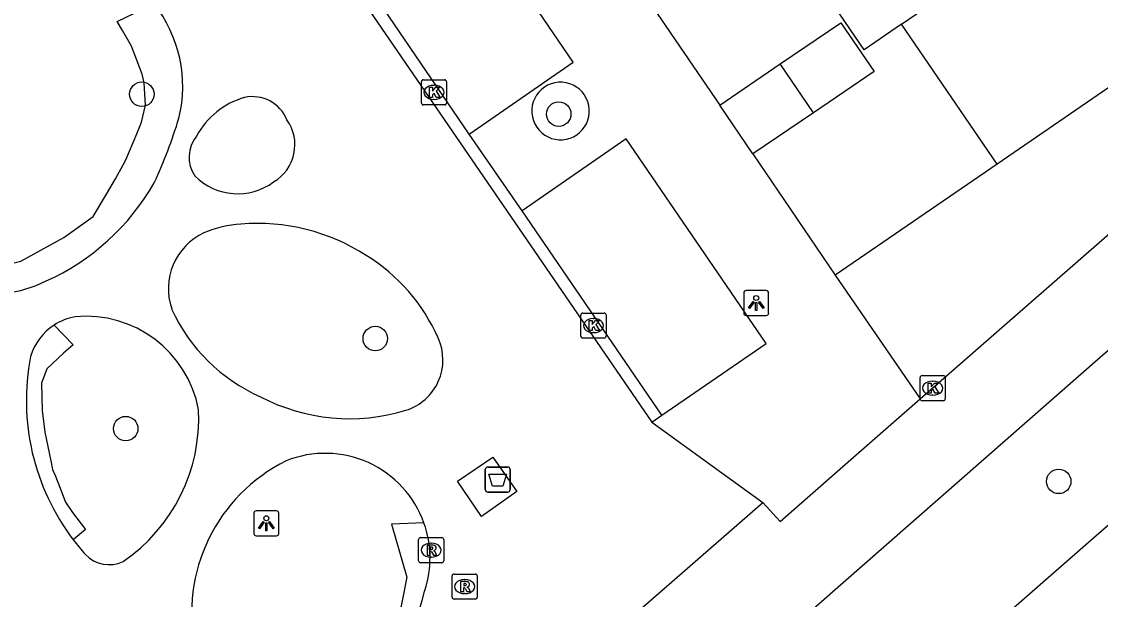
# Model space of a CAD drawing. Extents: x 155275 to 156263, y 382654 to 383635.
# Drawn here: x 156001.14 to 156044.22, y 383324.25 to 383347.32 of the extents above; entities that cross this region are included whole.
import ezdxf

# ---------------------------------------------------------------- set-up
doc = ezdxf.new("R2010")
doc.units = 0
for name, color, linetype in [('IMGEO_Afval_apart_plaats', 7, 'Continuous'), ('IMGEO_Boom', 7, 'Continuous'), ('IMGEO_Fietspad_gesloten', 7, 'Continuous'), ('IMGEO_Groenvoorziening', 7, 'Continuous'), ('IMGEO_Kolk', 7, 'Continuous'), ('IMGEO_Lichtpunt', 7, 'Continuous'), ('IMGEO_Pand', 7, 'Continuous'), ('IMGEO_Rijbaan_lokaal_gesloten', 7, 'Continuous'), ('IMGEO_Rioolput', 7, 'Continuous'), ('IMGEO_Voetpad_gesloten', 7, 'Continuous'), ('IMGEO_Voetpad_open', 7, 'Continuous')]:
    doc.layers.add(name, color=color, linetype=linetype)

msp = doc.modelspace()

# ---------------------------------------------------------------- linework, layer by layer
at = {"layer": 'IMGEO_Afval_apart_plaats'}
for p, q in [((156019.655, 383328.633), (156019.655, 383329.433)), ((156019.655, 383329.433), (156019.655, 383328.633)), ((156019.755, 383329.533), (156020.545, 383329.533)), ((156020.545, 383329.533), (156019.755, 383329.533)), ((156020.645, 383329.433), (156020.645, 383328.633)), ((156020.645, 383328.633), (156020.645, 383329.433)), ((156020.545, 383328.533), (156019.755, 383328.533)), ((156019.755, 383328.533), (156020.545, 383328.533))]:
    msp.add_line(p, q, dxfattribs=at)
msp.add_lwpolyline([(156019.798, 383329.247), (156020.502, 383329.247), (156020.353, 383328.777), (156019.947, 383328.777), (156019.798, 383329.247)], dxfattribs=at)
for centre, start, end in [((156019.755, 383329.433), 90, 180), ((156019.755, 383329.433), 90, 180), ((156020.545, 383329.433), 0, 90), ((156020.545, 383329.433), 360, 90), ((156019.755, 383328.633), 180, 270), ((156019.755, 383328.633), 180, 270), ((156020.545, 383328.633), 270, 0), ((156020.545, 383328.633), 270, 0)]:
    msp.add_arc(centre, 0.1, start, end, dxfattribs=at)
at = {"layer": 'IMGEO_Boom'}
for centre in [(156005.938, 383344.421), (156022.588, 383343.625), (156015.26, 383334.664), (156005.293, 383331.068), (156042.553, 383328.961)]:
    msp.add_circle(centre, 0.489, dxfattribs=at)
at = {"layer": 'IMGEO_Fietspad_gesloten'}
msp.add_lwpolyline([(156057.458, 383338.499), (156051.579, 383333.37), (155951.621, 383245.97), (155935.716, 383232.066)], dxfattribs=at)
at = {"layer": 'IMGEO_Groenvoorziening'}
for points in [[(155998.751, 383336.573), (155998.802, 383337.542), (155999.952, 383337.455), (156001.103, 383337.755), (156002.829, 383338.693), (156003.992, 383339.544), (156004.522, 383340.432), (156004.882, 383341.044), (156005.191, 383341.6), (156005.299, 383341.797), (156005.736, 383342.843), (156005.931, 383343.308), (156006.087, 383343.979), (156006.028, 383344.876), (156005.956, 383345.222), (156005.527, 383346.334), (156005.165, 383346.96), (156004.955, 383347.323), (156006.417, 383348.029)], [(156002.434, 383335.2), (156003.197, 383334.408), (156002.812, 383334.077), (156002.146, 383333.458), (156001.936, 383332.887), (156001.956, 383331.797), (156002.066, 383330.926), (156002.305, 383329.779), (156002.376, 383329.436), (156002.486, 383329.166), (156002.654, 383328.755), (156002.886, 383328.135), (156003.167, 383327.714), (156003.687, 383327.034), (156003.199, 383326.629)], [(156017.205, 383327.3), (156015.91, 383327.249), (156016.518, 383325.138), (156016.129, 383323.176), (156015.301, 383321.809), (156014.138, 383320.538), (156013.208, 383319.983), (156011.617, 383320.067), (156010.613, 383320.431), (156010.004, 383321.057), (156009.204, 383320.35)]]:
    msp.add_lwpolyline(points, dxfattribs=at)
at = {"layer": 'IMGEO_Kolk'}
for p, q in [((156017.105, 383344.069), (156017.105, 383344.921)), ((156017.18, 383344.995), (156018.032, 383344.995)), ((156017.593, 383344.775), (156017.618, 383344.775)), ((156018.106, 383344.921), (156018.106, 383344.069)), ((156018.032, 383343.995), (156017.18, 383343.995)), ((156017.616, 383344.215), (156017.591, 383344.215)), ((156023.55, 383335.681), (156024.402, 383335.681)), ((156023.475, 383334.755), (156023.475, 383335.607)), ((156023.963, 383335.461), (156023.988, 383335.461)), ((156024.476, 383335.607), (156024.476, 383334.755)), ((156023.986, 383334.901), (156023.961, 383334.901)), ((156024.402, 383334.681), (156023.55, 383334.681)), ((156037.021, 383332.257), (156037.021, 383333.109)), ((156037.096, 383333.183), (156037.948, 383333.183)), ((156038.022, 383333.109), (156038.022, 383332.257)), ((156037.509, 383332.963), (156037.534, 383332.963)), ((156037.532, 383332.403), (156037.507, 383332.403)), ((156037.948, 383332.183), (156037.096, 383332.183))]:
    msp.add_line(p, q, dxfattribs=at)
for points in [[(156017.105, 383344.069), (156017.105, 383344.921)], [(156017.18, 383344.995), (156018.032, 383344.995)], [(156018.106, 383344.921), (156018.106, 383344.069)], [(156017.426, 383344.695), (156017.549, 383344.695), (156017.549, 383344.544), (156017.679, 383344.695), (156017.843, 383344.695), (156017.697, 383344.544), (156017.85, 383344.295), (156017.698, 383344.295), (156017.613, 383344.459), (156017.549, 383344.392), (156017.549, 383344.295), (156017.426, 383344.295), (156017.426, 383344.695)], [(156018.032, 383343.995), (156017.18, 383343.995)], [(156023.55, 383335.681), (156024.402, 383335.681)], [(156023.475, 383334.755), (156023.475, 383335.607)], [(156023.796, 383335.381), (156023.919, 383335.381), (156023.919, 383335.23), (156024.049, 383335.381), (156024.213, 383335.381), (156024.067, 383335.23), (156024.22, 383334.981), (156024.068, 383334.981), (156023.983, 383335.145), (156023.919, 383335.078), (156023.919, 383334.981), (156023.796, 383334.981), (156023.796, 383335.381)], [(156024.476, 383335.607), (156024.476, 383334.755)], [(156024.402, 383334.681), (156023.55, 383334.681)], [(156037.021, 383332.257), (156037.021, 383333.109)], [(156037.096, 383333.183), (156037.948, 383333.183)], [(156038.022, 383333.109), (156038.022, 383332.257)], [(156037.342, 383332.883), (156037.465, 383332.883), (156037.465, 383332.732), (156037.595, 383332.883), (156037.759, 383332.883), (156037.613, 383332.732), (156037.766, 383332.483), (156037.614, 383332.483), (156037.529, 383332.647), (156037.465, 383332.58), (156037.465, 383332.483), (156037.342, 383332.483), (156037.342, 383332.883)], [(156037.948, 383332.183), (156037.096, 383332.183)]]:
    msp.add_lwpolyline(points, dxfattribs=at)
for centre, start, end in [((156017.182, 383344.919), 91.552, 178.448), ((156017.182, 383344.919), 91.552, 178.448), ((156018.03, 383344.919), 1.552, 88.448), ((156018.03, 383344.919), 1.552, 88.448), ((156017.182, 383344.071), 181.552, 268.448), ((156017.182, 383344.071), 181.552, 268.448), ((156018.03, 383344.071), 271.552, 358.448), ((156018.03, 383344.071), 271.552, 358.448), ((156023.552, 383335.605), 91.552, 178.448), ((156023.552, 383335.605), 91.552, 178.448), ((156024.4, 383335.605), 1.552, 88.448), ((156024.4, 383335.605), 1.552, 88.448), ((156023.552, 383334.757), 181.552, 268.448), ((156023.552, 383334.757), 181.552, 268.448), ((156024.4, 383334.757), 271.552, 358.448), ((156024.4, 383334.757), 271.552, 358.448), ((156037.098, 383333.107), 91.552, 178.448), ((156037.098, 383333.107), 91.552, 178.448), ((156037.946, 383333.107), 1.552, 88.448), ((156037.946, 383333.107), 1.552, 88.448), ((156037.098, 383332.259), 181.552, 268.448), ((156037.098, 383332.259), 181.552, 268.448), ((156037.946, 383332.259), 271.552, 358.448), ((156037.946, 383332.259), 271.552, 358.448)]:
    msp.add_arc(centre, 0.0765, start, end, dxfattribs=at)
for centre, major_axis, ratio, start_param, end_param in [((156017.592, 383344.495), (-0.387, 0.002), 0.722429, 4.712389, 7.853982), ((156017.617, 383344.495), (-0.39, 0.002), 0.717154, 1.570796, 4.712389), ((156023.962, 383335.181), (-0.387, 0.002), 0.722429, 4.712389, 7.853982), ((156023.987, 383335.181), (-0.39, 0.002), 0.717154, 1.570796, 4.712389), ((156037.508, 383332.683), (-0.387, 0.002), 0.722429, 4.712389, 7.853982), ((156037.533, 383332.683), (-0.39, 0.002), 0.717154, 1.570796, 4.712389)]:
    msp.add_ellipse(centre, major_axis=major_axis, ratio=ratio, start_param=start_param, end_param=end_param, dxfattribs=at)
at = {"layer": 'IMGEO_Lichtpunt'}
for p, q in [((156030.877, 383336.581), (156030.069, 383336.581)), ((156030.877, 383336.581), (156030.069, 383336.581)), ((156029.975, 383336.486), (156029.975, 383335.679)), ((156029.975, 383336.486), (156029.975, 383335.679)), ((156030.971, 383335.679), (156030.971, 383336.486)), ((156030.971, 383335.679), (156030.971, 383336.486)), ((156030.069, 383335.585), (156030.877, 383335.585)), ((156030.069, 383335.585), (156030.877, 383335.585)), ((156010.412, 383327.691), (156010.412, 383326.884)), ((156010.412, 383327.691), (156010.412, 383326.884)), ((156011.314, 383327.786), (156010.506, 383327.786)), ((156011.314, 383327.786), (156010.506, 383327.786)), ((156011.408, 383326.884), (156011.408, 383327.691)), ((156011.408, 383326.884), (156011.408, 383327.691)), ((156010.506, 383326.79), (156011.314, 383326.79)), ((156010.506, 383326.79), (156011.314, 383326.79))]:
    msp.add_line(p, q, dxfattribs=at)
for points in [[(156030.349, 383336.15), (156030.388, 383336.122), (156030.2, 383335.86), (156030.162, 383335.887), (156030.349, 383336.15)], [(156030.561, 383336.122), (156030.599, 383336.149), (156030.786, 383335.887), (156030.747, 383335.859), (156030.561, 383336.122)], [(156030.451, 383336.102), (156030.498, 383336.102), (156030.498, 383335.78), (156030.451, 383335.78), (156030.451, 383336.102)], [(156010.786, 383327.355), (156010.825, 383327.327), (156010.637, 383327.065), (156010.599, 383327.092), (156010.786, 383327.355)], [(156010.888, 383327.307), (156010.935, 383327.307), (156010.935, 383326.985), (156010.888, 383326.985), (156010.888, 383327.307)], [(156010.998, 383327.327), (156011.036, 383327.354), (156011.223, 383327.092), (156011.184, 383327.064), (156010.998, 383327.327)]]:
    msp.add_lwpolyline(points, dxfattribs=at)
for centre in [(156030.474, 383336.284), (156010.911, 383327.489)]:
    msp.add_circle(centre, 0.0994, dxfattribs=at)
for centre, start, end in [((156030.069, 383336.486), 90, 180), ((156030.069, 383336.486), 90, 180), ((156030.877, 383336.486), 0, 90), ((156030.877, 383336.486), 0, 90), ((156030.069, 383335.679), 180, 270), ((156030.069, 383335.679), 180, 270), ((156030.877, 383335.679), 270, 0), ((156030.877, 383335.679), 270, 360), ((156010.506, 383327.691), 90, 180), ((156010.506, 383327.691), 90, 180), ((156011.314, 383327.691), 0, 90), ((156011.314, 383327.691), 0, 90), ((156010.506, 383326.884), 180, 270), ((156010.506, 383326.884), 180, 270), ((156011.314, 383326.884), 270, 0), ((156011.314, 383326.884), 270, 360)]:
    msp.add_arc(centre, 0.0946, start, end, dxfattribs=at)
at = {"layer": 'IMGEO_Pand'}
for points in [[(156036.275, 383347.212), (156043.929, 383352.442)], [(156043.929, 383352.442), (156047.738, 383346.87), (156040.093, 383341.626)], [(156036.275, 383347.212), (156034.785, 383346.194), (156030.898, 383351.899)], [(156031.435, 383345.628), (156033.854, 383347.272), (156035.178, 383345.325), (156032.759, 383343.681)], [(156040.093, 383341.626), (156036.275, 383347.212)], [(156029.016, 383343.984), (156031.435, 383345.628)], [(156032.759, 383343.681), (156031.435, 383345.628)], [(156030.34, 383342.036), (156029.016, 383343.984)], [(156032.759, 383343.681), (156030.34, 383342.036)]]:
    msp.add_lwpolyline(points, dxfattribs=at)
at = {"layer": 'IMGEO_Rijbaan_lokaal_gesloten'}
for points in [[(156037.02, 383332.253), (156045.433, 383339.61)], [(156047.828, 383337.031), (156044.212, 383333.905), (156005.535, 383300.011), (155948.156, 383249.945), (155937.002, 383240.244)], [(156030.742, 383328.123), (156031.424, 383327.359), (156034.148, 383329.741), (156037.02, 383332.253)], [(156007.467, 383307.738), (156015.009, 383314.336), (156015.69, 383313.548), (156023.865, 383320.715), (156023.168, 383321.513), (156030.742, 383328.123)]]:
    msp.add_lwpolyline(points, dxfattribs=at)
at = {"layer": 'IMGEO_Rioolput'}
for p, q in [((156016.993, 383325.79), (156016.993, 383326.642)), ((156017.068, 383326.716), (156017.92, 383326.716)), ((156017.994, 383326.642), (156017.994, 383325.79)), ((156017.481, 383326.496), (156017.506, 383326.496)), ((156017.504, 383325.936), (156017.479, 383325.936)), ((156017.92, 383325.716), (156017.068, 383325.716)), ((156018.33, 383324.334), (156018.33, 383325.186)), ((156018.405, 383325.26), (156019.257, 383325.26)), ((156018.818, 383325.04), (156018.843, 383325.04)), ((156019.331, 383325.186), (156019.331, 383324.334)), ((156018.841, 383324.48), (156018.816, 383324.48)), ((156019.257, 383324.26), (156018.405, 383324.26))]:
    msp.add_line(p, q, dxfattribs=at)
for points in [[(156016.993, 383325.79), (156016.993, 383326.642)], [(156017.068, 383326.716), (156017.92, 383326.716)], [(156017.994, 383326.642), (156017.994, 383325.79)], [(156017.582, 383326.414), (156017.33, 383326.416), (156017.33, 383326.016)], [(156017.508, 383326.335), (156017.454, 383326.335), (156017.454, 383326.254)], [(156017.454, 383326.254), (156017.506, 383326.254)], [(156017.33, 383326.016), (156017.454, 383326.016), (156017.454, 383326.178), (156017.465, 383326.178)], [(156017.512, 383326.149), (156017.583, 383326.016), (156017.723, 383326.016), (156017.658, 383326.142)], [(156017.92, 383325.716), (156017.068, 383325.716)], [(156018.33, 383324.334), (156018.33, 383325.186)], [(156018.405, 383325.26), (156019.257, 383325.26)], [(156018.919, 383324.958), (156018.667, 383324.96), (156018.667, 383324.56)], [(156019.331, 383325.186), (156019.331, 383324.334)], [(156018.667, 383324.56), (156018.791, 383324.56), (156018.791, 383324.722), (156018.802, 383324.722)], [(156018.845, 383324.879), (156018.791, 383324.879), (156018.791, 383324.798)], [(156018.791, 383324.798), (156018.843, 383324.798)], [(156018.849, 383324.693), (156018.92, 383324.56), (156019.06, 383324.56), (156018.995, 383324.686)], [(156019.257, 383324.26), (156018.405, 383324.26)]]:
    msp.add_lwpolyline(points, dxfattribs=at)
for centre, radius, start, end in [((156017.07, 383326.64), 0.0765, 91.552, 178.448), ((156017.07, 383326.64), 0.0765, 91.552, 178.448), ((156017.918, 383326.64), 0.0765, 1.552, 88.448), ((156017.918, 383326.64), 0.0765, 1.552, 88.448), ((156017.49, 383326.443), 0.19, 274.7715, 282.9687), ((156017.514, 383326.239), 0.0964, 77.0061, 93.1865), ((156017.528, 383326.296), 0.0378, 276.6634, 79.6772), ((156017.581, 383326.304), 0.109, 350.3612, 89.416), ((156017.579, 383326.304), 0.112, 277.5842, 350.9817), ((156017.07, 383325.792), 0.0765, 181.552, 268.448), ((156017.07, 383325.792), 0.0765, 181.552, 268.448), ((156017.464, 383326.125), 0.0533, 26.0293, 88.6989), ((156017.563, 383326.089), 0.108, 29.5134, 73.7905), ((156017.918, 383325.792), 0.0765, 271.552, 358.448), ((156017.918, 383325.792), 0.0765, 271.552, 358.448), ((156018.407, 383325.184), 0.0765, 91.552, 178.448), ((156018.407, 383325.184), 0.0765, 91.552, 178.448), ((156018.918, 383324.848), 0.109, 350.3612, 89.416), ((156019.255, 383325.184), 0.0765, 1.552, 88.448), ((156019.255, 383325.184), 0.0765, 1.552, 88.448), ((156018.801, 383324.669), 0.0533, 26.0293, 88.6989), ((156018.827, 383324.987), 0.19, 274.7715, 282.9687), ((156018.851, 383324.783), 0.0964, 77.0061, 93.1865), ((156018.865, 383324.84), 0.0378, 276.6634, 79.6772), ((156018.916, 383324.848), 0.112, 277.5842, 350.9817), ((156018.9, 383324.633), 0.108, 29.5134, 73.7905), ((156018.407, 383324.336), 0.0765, 181.552, 268.448), ((156018.407, 383324.336), 0.0765, 181.552, 268.448), ((156019.255, 383324.336), 0.0765, 271.552, 358.448), ((156019.255, 383324.336), 0.0765, 271.552, 358.448)]:
    msp.add_arc(centre, radius, start, end, dxfattribs=at)
for centre, major_axis, ratio, start_param, end_param in [((156017.48, 383326.216), (-0.387, 0.002), 0.722429, 4.712389, 7.853982), ((156017.505, 383326.216), (-0.39, 0.002), 0.717154, 1.570796, 4.712389), ((156018.817, 383324.76), (-0.387, 0.002), 0.722429, 4.712389, 7.853982), ((156018.842, 383324.76), (-0.39, 0.002), 0.717154, 1.570796, 4.712389)]:
    msp.add_ellipse(centre, major_axis=major_axis, ratio=ratio, start_param=start_param, end_param=end_param, dxfattribs=at)
at = {"layer": 'IMGEO_Voetpad_gesloten'}
for points in [[(156008.787, 383356.86), (156026.301, 383331.331)], [(156019.012, 383342.824), (156013.451, 383351.009)], [(156021.124, 383339.76), (156019.012, 383342.824)], [(156026.703, 383331.602), (156021.124, 383339.76)], [(156026.301, 383331.331), (156026.703, 383331.602)], [(156019.502, 383327.56), (156018.549, 383328.966), (156019.957, 383329.934), (156020.915, 383328.553), (156019.502, 383327.56)]]:
    msp.add_lwpolyline(points, dxfattribs=at)
at = {"layer": 'IMGEO_Voetpad_open'}
for points in [[(156019.012, 383342.824), (156023.166, 383345.698), (156017.624, 383353.837), (156013.451, 383351.009)], [(156022.749, 383353.169), (156029.016, 383343.984)], [(156026.703, 383331.602), (156030.867, 383334.472), (156025.284, 383342.638), (156021.124, 383339.76)], [(156030.34, 383342.036), (156033.631, 383337.194)], [(156040.093, 383341.626), (156033.631, 383337.194)], [(156033.631, 383337.194), (156037.02, 383332.253)], [(156026.301, 383331.331), (156030.742, 383328.123)]]:
    msp.add_lwpolyline(points, dxfattribs=at)
for centre, radius, start, end in [((156002.293, 383344.734), 5.279, 346.1284, 38.6284), ((156022.658, 383343.752), 1.146, 33.7696, 214.4006), ((156010.353, 383342.829), 1.494, 22.2939, 101.9241), ((156022.663, 383343.744), 1.146, 213.9555, 34.2147), ((156010.902, 383341.259), 3.151, 105.8082, 151.7443), ((155988.962, 383349.018), 19.273, 335.0235, 343.2639), ((156010.327, 383342.403), 1.723, 300.4825, 35.1858), ((156009.142, 383341.908), 1.319, 140.2823, 214.7635), ((155998.264, 383345.544), 9.406, 294.1675, 330.2702), ((156009.767, 383342.855), 2.41, 224.8448, 306.5307), ((156010.261, 383334.421), 4.83, 94.3681, 112.4797), ((156010.542, 383331.2), 8.063, 57.2968, 94.6146), ((156009.465, 383336.649), 2.469, 115.1822, 198.9364), ((156011.038, 383331.722), 7.357, 23.7682, 58.3523), ((155999.896, 383341.4), 4.96, 256.6538, 296.5721), ((156013.524, 383338.765), 7.029, 204.5241, 246.1092), ((156003.679, 383333.29), 2.28, 100.3351, 123.1022), ((156003.708, 383330.978), 4.576, 10.6587, 95.4864), ((156003.656, 383333.307), 2.254, 122.8501, 163.4687), ((156015.862, 383333.809), 2.101, 286.9615, 24.7018), ((156010.509, 383332.188), 9.183, 168.9481, 217.2492), ((156014.235, 383339.144), 7.679, 242.398, 286.9601), ((156001.27, 383331.491), 6.943, 304.373, 2.7466), ((156013.263, 383325.897), 4.185, 19.5894, 111.8512), ((156014.704, 383323.7), 6.78, 116.2513, 192.0096), ((156013.258, 383325.898), 4.189, 342.1143, 19.5482), ((156010.903, 383332.513), 9.694, 217.3701, 221.8753), ((156004.636, 383326.965), 1.326, 224.1516, 294.6964), ((156008.673, 383326.652), 8.811, 303.316, 346.6148)]:
    msp.add_arc(centre, radius, start, end, dxfattribs=at)

doc.saveas('drawing.dxf')
